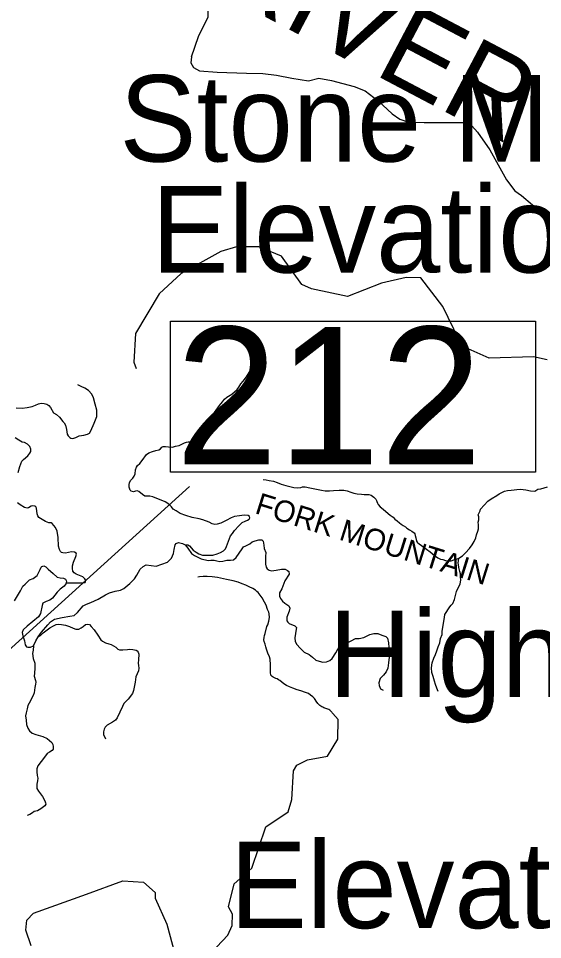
# Model space of a CAD drawing. Extents: x 1159738 to 1321356, y 736314 to 882035.
# Drawn here: x 1234235 to 1239575, y 842743 to 852123 of the extents above; entities that cross this region are included whole.
import ezdxf

# ---------------------------------------------------------------- set-up
doc = ezdxf.new("R2010")
doc.units = 0
for name, color, linetype in [('Exist Geographical Mountain Summit Elevation Number Label', 7, 'Continuous'), ('Exist Geographical Mountain Summit Label', 7, 'Continuous'), ('Exist Hydrographic Creek Single Shore', 7, 'Continuous'), ('Exist Hydrographic Misc Water Feature', 7, 'Continuous'), ('Exist Hydrographic River Shore Label', 7, 'Continuous'), ('Exist Road Non-System Type 51', 7, 'Continuous'), ('Exist Road Secondary Structure Standard Bridge Number Label', 7, 'Continuous')]:
    doc.layers.add(name, color=color, linetype=linetype)

msp = doc.modelspace()

# ---------------------------------------------------------------- linework, layer by layer
at = {"layer": 'Exist Hydrographic Creek Single Shore'}
for points in [[(1235996.8, 851731.8), (1236069.3, 851939.7), (1236168.6, 852139.7), (1236163.7, 852297.3), (1235986.6, 852517.5), (1235911.4, 852735), (1235869.3, 852911.5), (1235877.4, 853025.8), (1235965.5, 853241.5), (1235983.6, 853387.9), (1236073.8, 853494.2), (1236166, 853618.6), (1236176, 853684.8), (1236033.7, 853847.3), (1235938.3, 853971), (1235763.9, 854045.2), (1235631.6, 854081.3), (1235393.5, 854043.7)], [(1235996.8, 851731.8), (1235989.9, 851669.4), (1236017.6, 851624.2), (1236080, 851589.5), (1236260.4, 851575.6), (1236558.7, 851565.2), (1236725.2, 851561.8), (1236864, 851544.4), (1237020, 851513.2), (1237190, 851488.9), (1237294.1, 851513.2), (1237425.9, 851492.3), (1237654.8, 851429.9), (1237769.3, 851384.7), (1237901.1, 851284.1), (1238043.3, 851152.2), (1238121.7, 851097.9), (1238208.5, 851066.7), (1238368, 851063.2), (1238524.1, 851063.2), (1238662.9, 851063.2), (1238763.4, 851063.2), (1238853.6, 851028.5), (1238912.6, 850966), (1239037.5, 850785.5), (1239207.4, 850480.1), (1239292.5, 850367.2), (1239361.9, 850318.6), (1239472.9, 850224.8), (1239590.8, 850131.1)], [(1236197.8, 842606.3), (1236368.8, 842786.6), (1236413.8, 842884.2), (1236415.8, 843002.3), (1236376.8, 843075.4), (1236432.8, 843310.6), (1236611.8, 843471.1), (1236755.9, 843891.7), (1236984.8, 844044.7), (1237021.8, 844168.7), (1237037.8, 844460.6), (1237072.8, 844518.9), (1237181.7, 844572.6), (1237383.8, 844611.2), (1237487.8, 844783.1), (1237492.8, 844983.2), (1237437.5, 845043.3)], [(1234364.8, 842679.1), (1234310.8, 842837.7), (1234321.8, 842939.3), (1234389.8, 843010.1), (1234928.8, 843206.2), (1235298.8, 843339.8), (1235507.8, 843325.9), (1235629.8, 843221.6), (1235627.8, 843162.6), (1235746.8, 842900.9), (1235875.9, 842422.3)]]:
    msp.add_lwpolyline(points, dxfattribs=at)
at = {"layer": 'Exist Hydrographic Misc Water Feature'}
for points in [[(1239622.7, 848646.6), (1239481.7, 848675.8), (1239030.7, 848661.8), (1238815.7, 848758), (1238726.7, 848845.1), (1238560.7, 849189.9), (1238334.8, 849480), (1238184.7, 849486.3), (1237932.7, 849425.6), (1237587.6, 849291.4), (1237222.7, 849367.7), (1237123.7, 849412.3), (1236914.7, 849702.1), (1236683.7, 849798.6), (1236457.7, 849796.6), (1236298.7, 849750.6), (1235892.7, 849525.7), (1235669.7, 849316.7), (1235426.7, 848914.5), (1235410.7, 848622.7), (1235433.7, 848556.5)], [(1236728.5, 847427.2), (1236760.5, 847424.3), (1236790.3, 847417.6), (1236832.2, 847410.5), (1236869.9, 847395.5), (1236911.5, 847380.5), (1236961.1, 847367.2), (1237000.9, 847356.1), (1237040.8, 847347.1), (1237076.7, 847344.2), (1237110.7, 847347.3), (1237128.8, 847352.9), (1237154.9, 847352.2), (1237204.7, 847342.9), (1237254.3, 847331.6), (1237322.1, 847317.9), (1237359.9, 847310.8), (1237404, 847311.7), (1237446.2, 847314.6), (1237504.2, 847319.1), (1237550.3, 847319.9), (1237584.2, 847311), (1237621.9, 847300.1), (1237653.6, 847289.2), (1237687.5, 847282.3), (1237729.3, 847277.3), (1237757.3, 847276.5), (1237781.3, 847276), (1237805.4, 847275.4), (1237829.2, 847268.7), (1237856.6, 847248), (1237876.2, 847227.5), (1237883.7, 847213.3), (1237887.6, 847205.2), (1237893.1, 847187), (1237900.8, 847172.8), (1237920.2, 847150.3), (1237949.7, 847125.5), (1237979, 847100.7), (1238022.2, 847065.6), (1238051.5, 847042.8), (1238069, 847024.3), (1238092.6, 847005.7), (1238116.2, 846987.1), (1238135.7, 846972.6), (1238155.5, 846960.1), (1238177.2, 846945.5), (1238192.8, 846933.1), (1238218.4, 846916.4), (1238244, 846899.8), (1238257.8, 846891.4), (1238267.5, 846883.1), (1238273.3, 846875), (1238278.9, 846858.9), (1238284.2, 846834.7), (1238287.9, 846816.6), (1238289.6, 846806.5), (1238291.4, 846798.5), (1238297.1, 846790.4), (1238303, 846784.2), (1238391.3, 846717.8), (1238430.7, 846690.8), (1238473.8, 846653.6), (1238507.3, 846630.8), (1238536.9, 846618), (1238558.8, 846611.5), (1238586.6, 846602.7), (1238616.4, 846598), (1238644.5, 846599.2), (1238670.7, 846608.5), (1238693, 846616), (1238715.1, 846623.4), (1238723.2, 846627.2)], [(1238723.2, 846627.2), (1238759.9, 846650.3), (1238788.6, 846679.5), (1238831.9, 846726.5), (1238856.9, 846763.9), (1238877.7, 846797.3), (1238894.6, 846832.9), (1238903.5, 846862.7), (1238914.4, 846900.5), (1238921, 846924.3), (1238924.2, 846966.3), (1238918.8, 846994.4), (1238925.4, 847016.3), (1238924.3, 847046.3), (1238918.7, 847068.5), (1238937.9, 847110), (1238944.3, 847123.9), (1238979.2, 847165), (1239018.4, 847206), (1239053.1, 847229.1), (1239109.8, 847263.7), (1239134.4, 847281.1), (1239158.8, 847294.4), (1239189.1, 847309.7), (1239217.4, 847314.9), (1239255.5, 847320), (1239285.7, 847323.2), (1239311.6, 847326.6), (1239345.8, 847327.7), (1239377.6, 847324.8), (1239405.6, 847322.1), (1239453.4, 847312.9), (1239497.4, 847309.8), (1239525.9, 847329), (1239558, 847332.2), (1239624.6, 847354.5)], [(1238510.2, 845269.7), (1238496.9, 845302.1), (1238483.9, 845340.5), (1238472.8, 845374.8), (1238460, 845421.2), (1238447, 845463.5), (1238444.3, 845509.7), (1238451.5, 845559.5), (1238466.9, 845609.2), (1238483.8, 845644.7), (1238498.8, 845684.3), (1238511.9, 845724.1), (1238526.9, 845765.7), (1238536, 845807.4), (1238551.2, 845849.1), (1238554, 845881.1), (1238566.1, 845964.8), (1238577.5, 846022.6), (1238580.4, 846054.5), (1238630.4, 846131.3), (1238644.8, 846146.9), (1238661.3, 846164.5), (1238676.4, 846206.2), (1238683.1, 846234), (1238698.4, 846285.7), (1238715.5, 846325.2), (1238734.4, 846360.7), (1238741.7, 846406.6), (1238740.4, 846436.6), (1238739.1, 846466.7), (1238731.7, 846490.9), (1238720.8, 846531.2), (1238717.5, 846561.4), (1238715.9, 846575.4), (1238718.6, 846601.4), (1238723.2, 846627.2)], [(1237437.5, 845043.3), (1237431.8, 845051.4), (1237427.9, 845057.6), (1237422.2, 845065.7), (1237412.4, 845073.9), (1237406.6, 845080.1), (1237396.6, 845084.4), (1237386.7, 845088.6), (1237376.7, 845092.9), (1237347, 845103.7), (1237337.2, 845108), (1237327.3, 845112.2), (1237317.4, 845118.4), (1237307.6, 845126.7), (1237295.9, 845137), (1237286.1, 845147.2), (1237268.8, 845169.7), (1237257.2, 845186.1), (1237251.4, 845196.2), (1237235.9, 845214.6), (1237212.3, 845231.2), (1237190.8, 845249.8), (1237160.9, 845258.6), (1237113.4, 845275.8), (1237075.6, 845286.8), (1237032.1, 845301.9), (1236998.2, 845314.8), (1236964.7, 845329.7), (1236939.1, 845346.4), (1236919.4, 845362.9), (1236899.9, 845379.4), (1236886.1, 845387.8), (1236870.3, 845396.1), (1236856.4, 845400.5), (1236842.5, 845406.9), (1236830.7, 845413.2), (1236820.9, 845421.4), (1236805.3, 845433.9), (1236801.9, 845461.9), (1236802.8, 845493.9), (1236804, 845542), (1236799.4, 845598.1), (1236792, 845620.3), (1236775, 845660.8), (1236764.1, 845701.1), (1236756.7, 845725.3), (1236749.4, 845751.5), (1236740, 845777.8), (1236736.5, 845795.9), (1236739, 845817.8), (1236743.7, 845837.7), (1236748.2, 845859.6), (1236766, 845929.2), (1236774.5, 845949), (1236787.4, 845984.7), (1236792.4, 846022.6), (1236791.2, 846058.6), (1236785.8, 846076.8), (1236774.4, 846103.1), (1236759.6, 846147.5), (1236742.4, 846180), (1236717.5, 846222.6), (1236698.2, 846251.2), (1236676.9, 846275.8), (1236665.1, 846288.1), (1236651.5, 846300.4), (1236621.9, 846317.2), (1236586.3, 846334.1), (1236550.6, 846351.1), (1236513, 846366), (1236473.4, 846381.1), (1236423.8, 846396.4), (1236356.1, 846410.1), (1236262.5, 846428.5), (1236208.8, 846437.9), (1236156.7, 846439.3), (1236116.6, 846438.3), (1236078.5, 846435.3), (1236062.5, 846433.7)]]:
    msp.add_lwpolyline(points, dxfattribs=at)
at = {"layer": 'Exist Road Non-System Type 51'}
for points in [[(1236333.4, 848245.7), (1236359.4, 848265.4), (1236408.5, 848295.8), (1236462.2, 848345), (1236481.9, 848368.3), (1236499.7, 848402.3), (1236523.9, 848428.2), (1236557.7, 848471.5), (1236587.2, 848516.3), (1236604.2, 848553.8), (1236614, 848565.5), (1236631.9, 848570.8), (1236649.8, 848569), (1236679.3, 848557.4), (1236708.8, 848553.8), (1236740.9, 848548.5)], [(1234212, 848156), (1234274.6, 848153.3), (1234325.6, 848161.4), (1234373.8, 848169.4), (1234408.7, 848185.5), (1234440, 848199.8), (1234465.9, 848205.2), (1234497.2, 848201.6), (1234524.9, 848194.5), (1234545.5, 848182.8), (1234562.5, 848162.3), (1234593.8, 848107.7), (1234621.5, 848090.7), (1234654.6, 848062.1), (1234686.8, 848019.1), (1234701.6, 848004.1), (1234714.1, 847980), (1234723.9, 847937.9), (1234732.9, 847888.7), (1234741.8, 847872.6), (1234757.9, 847855.6), (1234770.4, 847849.4), (1234790.1, 847846.7), (1234821.4, 847856.5), (1234855.4, 847871.7), (1234901.8, 847880.7), (1234939.4, 847888.7), (1234959.1, 847899.5), (1234973.4, 847922.7), (1235006.4, 847999.7), (1235034.2, 848069.5), (1235035.1, 848095.4), (1235032.4, 848132.1), (1235018.1, 848195.6), (1234999, 848260.4), (1234983, 848297.1), (1234949.9, 848332.9), (1234913.2, 848357.1), (1234874.8, 848373.2), (1234841.7, 848390.2)], [(1235933.2, 846763), (1235950.8, 846762.9), (1235962.4, 846761.2), (1235976.7, 846753.1), (1236016.1, 846709.3), (1236044.7, 846686), (1236073.3, 846669), (1236110, 846658.3), (1236160.9, 846657.4), (1236215.5, 846658.3), (1236260.2, 846670.8), (1236295, 846683.3), (1236324.5, 846702.1), (1236344.2, 846721.8), (1236354, 846744.2), (1236396.9, 846854.2), (1236415.7, 846879.3), (1236438.1, 846909.7), (1236481, 846957.1), (1236515.8, 846988.4), (1236544.2, 847004.1), (1236568.3, 847013.9), (1236585.3, 847022.9), (1236593.4, 847037.2), (1236590.7, 847051.5), (1236574.6, 847061.4), (1236535.3, 847064), (1236487, 847056.9), (1236437.8, 847050.6), (1236401.2, 847036.3), (1236352, 847008.6), (1236297.4, 846983.5), (1236259, 846973.7), (1236234.9, 846971), (1236208, 846975.5), (1236177.6, 846991.6), (1236115.1, 847015.7), (1236075.7, 847027.4), (1236006, 847041.7), (1235941.6, 847061.4), (1235883.2, 847082.8), (1235842.9, 847107.8), (1235811.6, 847125.7), (1235794.6, 847150.8), (1235767.8, 847175.8), (1235728.5, 847199.1), (1235605.1, 847250.1), (1235574.4, 847257.6), (1235550.2, 847256.7), (1235524.3, 847259.3), (1235499.3, 847273.7), (1235460.8, 847305), (1235443.9, 847311.2), (1235426.9, 847309.4), (1235408.1, 847303.2), (1235383.1, 847309.4), (1235375, 847317.5), (1235363.4, 847350.6), (1235362.5, 847373), (1235365.2, 847398), (1235381.3, 847422.2), (1235400.9, 847440.1), (1235414.4, 847460.6), (1235423.3, 847486.6), (1235428.7, 847525.1), (1235436.7, 847551.9), (1235447.4, 847568.9), (1235471.6, 847592.2), (1235496.6, 847622.6), (1235538.4, 847683.7), (1235564.3, 847699.8), (1235600.1, 847714.1), (1235635.8, 847721.3), (1235664.4, 847730.2), (1235681.4, 847740.1), (1235696.6, 847755.3), (1235710, 847763.3), (1235735.1, 847765.1), (1235765.5, 847759.7), (1235803.9, 847758), (1235836.1, 847766.9), (1235873.6, 847774.1), (1235898.7, 847786.6), (1235926.4, 847802.7), (1235946.4, 847806.9), (1235964.3, 847810.5), (1235995.6, 847811.4), (1236020.6, 847813.2), (1236051, 847821.2), (1236073.4, 847832.9), (1236102.9, 847856.1), (1236130.6, 847885.7), (1236158.3, 847927.7), (1236199.4, 847982.3), (1236219.1, 848020.8), (1236227.1, 848053.9), (1236228, 848107.5), (1236249.5, 848132.6), (1236283.4, 848179.5), (1236313.8, 848219.7), (1236333.4, 848245.7)], [(1234233.5, 847500.6), (1234249.6, 847559.7), (1234270.2, 847613.4), (1234288.1, 847631.2), (1234330.1, 847669.7), (1234351.4, 847694.2), (1234360.4, 847713.9), (1234360.4, 847738), (1234350.5, 847763.1), (1234326.4, 847787.2), (1234297.8, 847806), (1234271.8, 847807.8), (1234237.9, 847826.6), (1234203, 847852.6)], [(1234718.7, 846365.1), (1234728.2, 846374.9), (1234748.8, 846376.7), (1234780.1, 846374), (1234837.3, 846374), (1234873.1, 846374.9), (1234893.6, 846375.8), (1234913.3, 846380.3), (1234917.8, 846387.4), (1234916.9, 846405.3), (1234911.5, 846416.9), (1234892.7, 846434.8), (1234857, 846449.1), (1234823.9, 846464.4), (1234804.2, 846476.9), (1234789.9, 846493.9), (1234785.4, 846522.5), (1234786.3, 846549.4), (1234796.2, 846586.9), (1234820.3, 846642.4), (1234825.7, 846666.6), (1234822.1, 846678.2), (1234805.1, 846686.2), (1234776.5, 846689.8), (1234745.2, 846682.7), (1234713.9, 846679.1), (1234688, 846680), (1234674.6, 846684.4), (1234663, 846693.4), (1234652.2, 846714), (1234642.4, 846747.1), (1234639.2, 846837.7), (1234631.1, 846902.1), (1234611.5, 846937.9), (1234579.3, 846979.9), (1234567.7, 846986.2), (1234545.3, 846986.2), (1234510.4, 846999.6), (1234443.4, 847039.9), (1234431.8, 847056), (1234426.4, 847077.4), (1234419.2, 847136.5), (1234413.1, 847148.6), (1234401.5, 847157.5), (1234381.8, 847160.2), (1234363.1, 847154.8), (1234336.2, 847138.7), (1234323.7, 847136.9), (1234296, 847143.2), (1234254, 847169.2), (1234225.4, 847188.8)], [(1234194.8, 846193.3), (1234255.5, 846293.5), (1234278.8, 846341.8), (1234303.8, 846363.3), (1234348.5, 846404.5), (1234384.3, 846420.6), (1234427.2, 846451), (1234457.6, 846511.8), (1234468.3, 846535.1), (1234473.7, 846542.2), (1234493.4, 846547.6), (1234513, 846538.7), (1234538.1, 846515.4), (1234589.9, 846468.9), (1234629.2, 846433.1), (1234659.6, 846427.7), (1234693.6, 846424.1), (1234715.1, 846413.4), (1234724, 846391.9), (1234718.7, 846365.1), (1234702.6, 846341.8), (1234661.4, 846311.4), (1234629.2, 846279.2), (1234582.8, 846218.4), (1234554.2, 846198.7), (1234516.6, 846184.4), (1234484.4, 846168.3), (1234475.5, 846143.2), (1234461.2, 846064.5), (1234437.9, 846028.7), (1234323.5, 845935.7), (1234284.2, 845896.3), (1234273.4, 845869.4), (1234280.6, 845837.2), (1234296.7, 845785.4), (1234302, 845742.4), (1234316.3, 845724.5), (1234330.6, 845720.9), (1234357.5, 845720.9), (1234389.7, 845733.5), (1234412.5, 845785.6), (1234435.7, 845826.7), (1234469.7, 845873.2), (1234534.1, 845946.6), (1234560.9, 845977), (1234603.8, 846005.6), (1234680.7, 846023.5), (1234759.4, 846034.3), (1234802.3, 846043.2), (1234836.2, 846071.8), (1234893.5, 846139.8), (1234927.4, 846159.5), (1234973.9, 846175.6), (1235047.2, 846209.6), (1235122.3, 846254.4), (1235161.7, 846274), (1235220.7, 846291.9), (1235276.1, 846300.9), (1235309.5, 846316.3), (1235370.3, 846368.2), (1235416.8, 846414.7), (1235440, 846454.1), (1235475.8, 846514.9), (1235504.4, 846541.8), (1235536.6, 846557.9), (1235586.7, 846552.5), (1235638.5, 846545.4), (1235695.7, 846565), (1235752.9, 846586.5), (1235795.9, 846625.9), (1235815.5, 846674.2), (1235822.7, 846715.3), (1235833, 846761.2), (1235842, 846775.5), (1235867, 846784.5), (1235906.3, 846777.3), (1235933.2, 846763), (1235961.8, 846727.2), (1235999.3, 846675.3), (1236029.2, 846652), (1236095.3, 846619.8), (1236166.8, 846601.9), (1236195.4, 846605.5), (1236229.4, 846605.5), (1236256.2, 846600.1)], [(1236256.2, 846600.1), (1236286.6, 846593), (1236317, 846596.6), (1236358.2, 846605.5), (1236395.7, 846607.3), (1236427.9, 846610.9), (1236454.7, 846634.1), (1236483.3, 846677.1), (1236513.7, 846720), (1236528, 846743.3), (1236551.3, 846752.2), (1236594.2, 846773.7), (1236617.4, 846793.4), (1236646, 846804.1), (1236683.6, 846814.9), (1236715.8, 846814.9), (1236728.3, 846798.8), (1236733.7, 846759.4), (1236737.2, 846725.4), (1236755.1, 846684.2), (1236753.3, 846643.1), (1236751.5, 846564.4), (1236758.7, 846533.9), (1236769.4, 846517.8), (1236789.1, 846505.3), (1236812.3, 846498.2), (1236862.4, 846505.3), (1236916, 846514.3), (1236953.6, 846514.3), (1236975, 846501.7), (1236989.3, 846489.2), (1236992.9, 846462.4), (1236948.2, 846396.2), (1236917.8, 846315.6), (1236896.4, 846272.7), (1236893.9, 846238.1), (1236906.4, 846214.8), (1236924.3, 846187.9), (1236949.4, 846168.3), (1236990.5, 846139.6), (1237001.2, 846118.2), (1236994.1, 846086), (1236970.8, 846026.9), (1236970.8, 845987.5), (1236979.8, 845975), (1236994.1, 845960.7), (1237051.3, 845937.4), (1237067.4, 845921.3), (1237065.6, 845903.4), (1237056.6, 845860.5), (1237051.3, 845814), (1237054.9, 845778.2), (1237072.7, 845747.8), (1237106.7, 845708.4), (1237147.8, 845670.8), (1237196.1, 845645.8), (1237231.9, 845618.9), (1237264.1, 845588.5), (1237298, 845576), (1237337.4, 845567), (1237374.9, 845572.4), (1237407.1, 845583.2), (1237430.3, 845604.6), (1237467.9, 845661.9), (1237514.4, 845744.2), (1237539.4, 845751.4), (1237585.9, 845765.7), (1237625.2, 845783.6), (1237668.2, 845806.8), (1237707.5, 845808.6), (1237755, 845819.4), (1237815.8, 845848), (1237855.1, 845860.5), (1237896.3, 845858.7), (1237937.4, 845842.6), (1237976.7, 845828.3), (1237994.6, 845812.2), (1238005.3, 845763.9), (1238012.5, 845670.8), (1238010.7, 845617.2), (1238007.1, 845561.7), (1237998.1, 845507), (1237980.2, 845469.4), (1237955.2, 845435.4), (1237919.4, 845401.4), (1237908.7, 845358.5), (1237910.5, 845329.8), (1237923, 845295.8), (1237951.6, 845283.3)], [(1234435.7, 845826.7), (1234460.6, 845838.6), (1234486.6, 845864.5), (1234555.4, 845916.4), (1234591.2, 845936.1), (1234619.8, 845951.3), (1234640.3, 845954), (1234672.5, 845952.2), (1234715.4, 845945.9), (1234754.8, 845931.6), (1234793.2, 845912.8), (1234820.9, 845903.9), (1234851.3, 845903.9), (1234872.8, 845915.5), (1234896, 845931.6), (1234919.3, 845949.5), (1234937.1, 845954.9), (1234958.6, 845949.5), (1234974.7, 845929.8), (1235005.1, 845897.6), (1235042.6, 845843.9), (1235074.4, 845794.3), (1235093.2, 845780.9), (1235121.8, 845765.7), (1235155.8, 845755), (1235179.9, 845746.9), (1235227.3, 845721.9), (1235247.9, 845701.3), (1235264.8, 845692.3), (1235298.8, 845692.3), (1235346.2, 845697.7), (1235369.5, 845701.3), (1235399, 845697.7), (1235433.8, 845688.8), (1235443.7, 845682.5), (1235456.2, 845669.1), (1235460.6, 845649.4), (1235457.1, 845592.1), (1235455, 845557.6), (1235458.6, 845532.6), (1235460.3, 845504.8), (1235458.6, 845479.8), (1235430.8, 845418.1), (1235422.8, 845363.5), (1235405.8, 845280.3), (1235396, 845249.9), (1235352.2, 845191.7), (1235310.1, 845147), (1235294.2, 845116.2), (1235241.4, 844999), (1235225.3, 844978.4), (1235192.2, 844957.8), (1235139.5, 844926.5), (1235118.9, 844904.1), (1235107.3, 844883.6), (1235103.1, 844857.3), (1235103.1, 844829.5), (1235122.8, 844788.4)], [(1234389.7, 845733.5), (1234386.7, 845688.6), (1234379.5, 845657.3), (1234385.8, 845604.5), (1234401, 845558), (1234402.8, 845507), (1234398.3, 845456), (1234396.5, 845424.7), (1234409.9, 845382.2), (1234411.7, 845362.5), (1234409, 845344.7), (1234401, 845308), (1234396.5, 845255.2), (1234386.7, 845229.2), (1234342.9, 845150.5), (1234330.5, 845127.8), (1234322.5, 845093.8), (1234314.4, 845050), (1234308.2, 845019.5), (1234312.6, 844975.7), (1234316.2, 844932.8), (1234332.3, 844896.1), (1234346.6, 844868.3), (1234376.1, 844844.2), (1234412.8, 844830.8), (1234483.4, 844811.1), (1234526.8, 844788.5), (1234551.8, 844769.7), (1234574.2, 844750.9), (1234585.8, 844728.6), (1234588.5, 844708.9), (1234587.6, 844682), (1234577.7, 844666.8), (1234550, 844650.7), (1234527.7, 844636.4), (1234500, 844599.7), (1234432.9, 844510.3), (1234422.2, 844479.8), (1234422.2, 844452.1), (1234427.5, 844411.8), (1234432.2, 844387.5), (1234427.7, 844358.8), (1234421.5, 844326.6), (1234422.4, 844281), (1234438.5, 844254.1), (1234479.6, 844200.5), (1234502.8, 844156.6), (1234511.7, 844136.4), (1234514.4, 844121.2), (1234502.7, 844104.2), (1234463.4, 844073.8), (1234427.6, 844055), (1234396.3, 844046.1), (1234377.6, 844032.6), (1234351.6, 844015.6), (1234323, 844004.9)]]:
    msp.add_lwpolyline(points, dxfattribs=at)
at = {"layer": 'Exist Road Secondary Structure Standard Bridge Number Label'}
msp.add_line((1232032.1, 843786.6), (1235979.2, 847357.7), dxfattribs=at)
msp.add_lwpolyline([(1235785.9, 849038.9), (1239501.8, 849038.9), (1239501.8, 847502.4), (1235785.9, 847502.4)], close=True, dxfattribs=at)

# ---------------------------------------------------------------- texts
at = {"layer": 'Exist Geographical Mountain Summit Elevation Number Label'}
for s, p in [('Elevation 2821', (1235590.6, 849535.3)), ('Elevation 2682', (1236388.3, 842859))]:
    msp.add_text(s, height=880, dxfattribs=at).set_placement(p)
at = {"layer": 'Exist Geographical Mountain Summit Label'}
for s, p in [('Stone Mountain', (1235264.3, 850665.4)), ('High Eagle', (1237393.1, 845211.1))]:
    msp.add_text(s, height=880, dxfattribs=at).set_placement(p)
msp.add_text('FORK MOUNTAIN', height=220, rotation=342.63801, dxfattribs=at).set_placement((1236633.7, 847086.3))
at = {"layer": 'Exist Hydrographic River Shore Label'}
msp.add_text('RIVER', height=840, rotation=332.19123, dxfattribs=at).set_placement((1236185, 852436.2))
at = {"layer": 'Exist Road Secondary Structure Standard Bridge Number Label'}
msp.add_text('212', height=1400, dxfattribs=at).set_placement((1235836.1, 847581.5))

doc.saveas('drawing.dxf')
